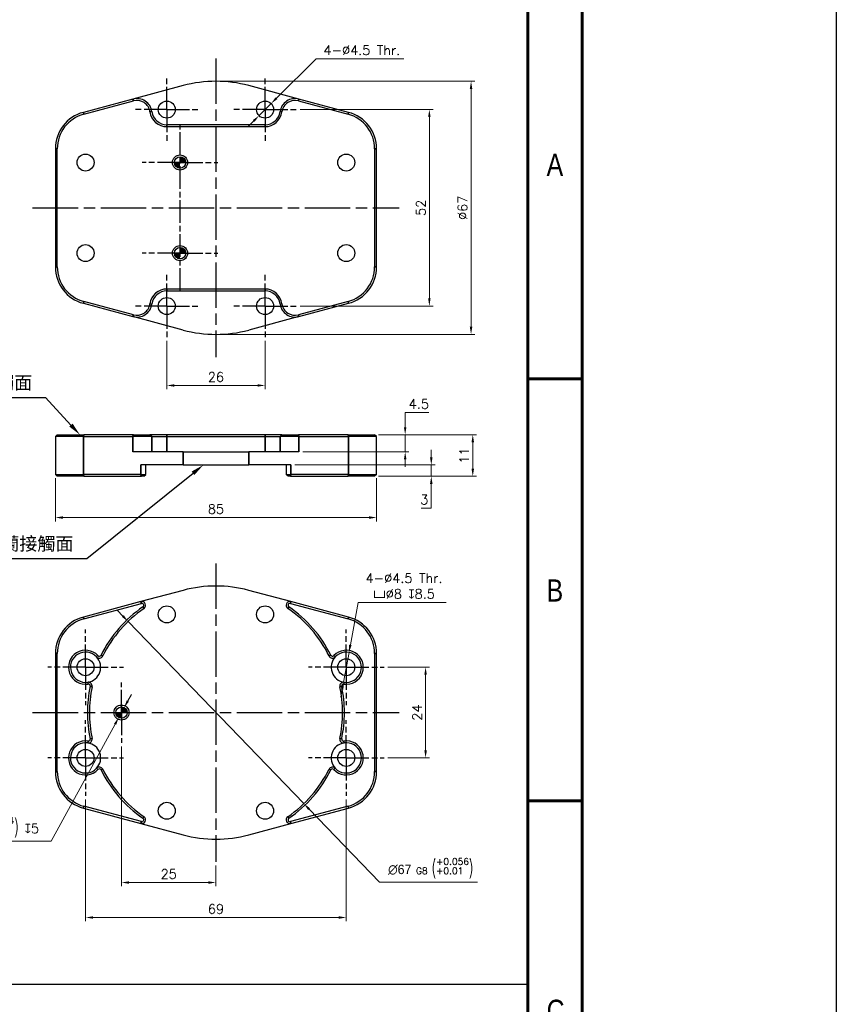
# Model space of a CAD drawing. Header units: millimetres. Extents: x 399 to 6233, y -1870 to 1602.
# Tile 450 of 656: x 4916 to 5132, y 514 to 775. Entities that reach past the tile are written whole.
import ezdxf
from ezdxf.enums import TextEntityAlignment as Align

# ---------------------------------------------------------------- set-up
doc = ezdxf.new("R2010")
doc.units = ezdxf.units.MM
doc.linetypes.add('AM_ISO08W050', pattern=[18, 12, -1.5, 3, -1.5])
doc.linetypes.add('AM_ISO08W050x2', pattern=[9, 6, -0.75, 1.5, -0.75])
for name, color, linetype, lineweight in [('AM_5', 3, 'Continuous', 25), ('AM_7', 4, 'AM_ISO08W050', 25), ('可見 (ISO)', 7, 'Continuous', 25), ('窄部可見 (ISO)', 7, 'Continuous', 35)]:
    doc.layers.add(name, color=color, linetype=linetype, lineweight=lineweight)
doc.layers.add('BORDER', color=7, linetype='Continuous')
doc.styles.add('SEACAD_arial_ttf', font='arial.ttf', dxfattribs={"height": 0.2})
doc.styles.get("Standard").update_dxf_attribs({"font": 'arial.ttf'})
doc.styles.add('尺寸標註', font='romans.shx', dxfattribs={"bigfont": 'CHINESET.SHX'})
doc.dimstyles.new('複本 CNS2-1$0', dxfattribs={"dimtxt": 2.5, "dimasz": 2, "dimexe": 1, "dimexo": 1, "dimgap": 1, "dimtad": 1, "dimtoh": 1, "dimdsep": 46, "dimtxsty": '尺寸標註', "dimcen": 0, "dimclrd": 2, "dimclre": 2, "dimclrt": 3, "dimadec": 0, "dimazin": 2, "dimtp": 0.1, "dimtm": 0.1, "dimtfac": 0.71, "dimtmove": 0, "dimatfit": 0, "dimfxl": 0, "dimlwd": 13, "dimlwe": 13, "dimarcsym": 0})
doc.dimstyles.new('複本 CNS2-1$3', dxfattribs={"dimtxt": 2.5, "dimasz": 2, "dimexe": 1, "dimexo": 1, "dimgap": 1, "dimtad": 1, "dimtoh": 1, "dimdsep": 46, "dimtxsty": '尺寸標註', "dimcen": 0, "dimclrd": 2, "dimclre": 2, "dimclrt": 3, "dimadec": 0, "dimazin": 2, "dimtp": 0.1, "dimtm": 0.1, "dimtfac": 0.71, "dimtmove": 0, "dimatfit": 0, "dimfxl": 0, "dimlwd": 13, "dimlwe": 13, "dimarcsym": 0})

# ---------------------------------------------------------------- blocks, each defined once
blk = doc.blocks.new('A4橫')
at = {"layer": 'BORDER', "color": 123, "linetype": 'Continuous', "lineweight": 60, "ltscale": 25.4}
for p, q in [((4924.32, 1170.89), (4924.32, 1453.75)), ((4917.11, 1446.54), (4917.11, 1170.89)), ((4924.32, 1372.83), (4917.11, 1372.83)), ((4924.32, 1316.96), (4917.11, 1316.96))]:
    blk.add_line(p, q, dxfattribs=at)
at = {"layer": 'BORDER', "color": 60, "linetype": 'Continuous', "ltscale": 25.4, "style": 'SEACAD_arial_ttf', "width": 0.8}
for s, p in [('A', (4919.6, 1402.64)), ('B', (4919.6, 1346.29)), ('C', (4919.6, 1290.65))]:
    blk.add_text(s, height=2.94, dxfattribs=at).set_placement(p, align=Align.TOP_LEFT)
blk = doc.blocks.new('*D258')
at = {"layer": 'AM_5', "color": 2, "lineweight": 13}
for p, q in [((4989.76, 751.24), (5024.99, 751.24)), ((5023.99, 749.24), (5023.99, 701.24)), ((4989.76, 699.24), (5024.99, 699.24))]:
    blk.add_line(p, q, dxfattribs=at)
at = {"layer": 'AM_5', "color": 2, "lineweight": -2}
for points in [[(5023.66, 749.24), (5024.32, 749.24), (5023.99, 751.24)], [(5023.66, 701.24), (5024.32, 701.24), (5023.99, 699.24)]]:
    blk.add_solid(points, dxfattribs=at)
at = {"layer": 'Defpoints', "color": 0, "lineweight": -2}
for p in [(4988.76, 751.24), (4988.76, 699.24), (5023.99, 699.24)]:
    blk.add_point(p, dxfattribs=at)
at = {"layer": 'AM_5', "color": 3, "insert": (5021.74, 725.24), "char_height": 2.5, "attachment_point": 5, "rotation": 90, "style": '尺寸標註'}
blk.add_mtext('52', dxfattribs=at)
blk = doc.blocks.new('*D259')
at = {"layer": 'AM_5', "color": 2, "lineweight": 13}
for p, q in [((4968.51, 758.74), (5036.03, 758.74)), ((5035.03, 756.74), (5035.03, 693.74)), ((4968.51, 691.74), (5036.03, 691.74))]:
    blk.add_line(p, q, dxfattribs=at)
at = {"layer": 'AM_5', "color": 2, "lineweight": -2}
for points in [[(5034.69, 756.74), (5035.36, 756.74), (5035.03, 758.74)], [(5034.69, 693.74), (5035.36, 693.74), (5035.03, 691.74)]]:
    blk.add_solid(points, dxfattribs=at)
at = {"layer": 'Defpoints', "color": 0, "lineweight": -2}
for p in [(4967.51, 758.74), (4967.51, 691.74), (5035.03, 691.74)]:
    blk.add_point(p, dxfattribs=at)
at = {"layer": 'AM_5', "color": 3, "insert": (5032.78, 725.24), "char_height": 2.5, "attachment_point": 5, "rotation": 90, "style": '尺寸標註'}
blk.add_mtext('%%C67', dxfattribs=at)
blk = doc.blocks.new('*D260')
at = {"layer": 'AM_5', "color": 2, "lineweight": 13}
for p, q in [((4983.51, 754.24), (4994, 764.72)), ((4994, 764.72), (5017.26, 764.72)), ((4978.92, 749.65), (4982.1, 752.83)), ((4977.5, 748.23), (4976.09, 746.82))]:
    blk.add_line(p, q, dxfattribs=at)
at = {"layer": 'AM_5', "color": 2, "lineweight": -2}
for points in [[(4983.28, 754.48), (4983.75, 754.01), (4982.1, 752.83)], [(4977.27, 748.47), (4977.74, 748), (4978.92, 749.65)]]:
    blk.add_solid(points, dxfattribs=at)
at = {"layer": 'Defpoints', "color": 0, "lineweight": -2}
for p in [(4982.1, 752.83), (4978.92, 749.65)]:
    blk.add_point(p, dxfattribs=at)
at = {"layer": 'AM_5', "color": 3, "insert": (5006.13, 766.97), "char_height": 2.5, "attachment_point": 5, "style": '尺寸標註'}
blk.add_mtext('4-∅4.5 Thr.', dxfattribs=at)
blk = doc.blocks.new('*D261')
at = {"layer": 'AM_5', "color": 2, "lineweight": 13}
for p, q in [((4954.51, 689.99), (4954.51, 677.21)), ((4980.51, 689.99), (4980.51, 677.21)), ((4956.51, 678.21), (4978.51, 678.21))]:
    blk.add_line(p, q, dxfattribs=at)
at = {"layer": 'AM_5', "color": 2, "lineweight": -2}
for points in [[(4956.51, 678.55), (4956.51, 677.88), (4954.51, 678.21)], [(4978.51, 678.55), (4978.51, 677.88), (4980.51, 678.21)]]:
    blk.add_solid(points, dxfattribs=at)
at = {"layer": 'Defpoints', "color": 0, "lineweight": -2}
for p in [(4954.51, 690.99), (4980.51, 690.99), (4980.51, 678.21)]:
    blk.add_point(p, dxfattribs=at)
at = {"layer": 'AM_5', "color": 3, "insert": (4967.51, 680.46), "char_height": 2.5, "attachment_point": 5, "style": '尺寸標註'}
blk.add_mtext('26', dxfattribs=at)
blk = doc.blocks.new('*D262')
at = {"layer": 'AM_5', "color": 2, "lineweight": 13}
for p, q in [((4925.01, 653.66), (4925.01, 642.24)), ((5010.01, 653.66), (5010.01, 642.24)), ((4927.01, 643.24), (5008.01, 643.24))]:
    blk.add_line(p, q, dxfattribs=at)
at = {"layer": 'AM_5', "color": 2, "lineweight": -2}
for points in [[(4927.01, 643.58), (4927.01, 642.91), (4925.01, 643.24)], [(5008.01, 643.58), (5008.01, 642.91), (5010.01, 643.24)]]:
    blk.add_solid(points, dxfattribs=at)
at = {"layer": 'Defpoints', "color": 0, "lineweight": -2}
for p in [(4925.01, 654.66), (5010.01, 654.66), (5010.01, 643.24)]:
    blk.add_point(p, dxfattribs=at)
at = {"layer": 'AM_5', "color": 3, "insert": (4967.51, 645.49), "char_height": 2.5, "attachment_point": 5, "style": '尺寸標註'}
blk.add_mtext('85', dxfattribs=at)
blk = doc.blocks.new('*D263')
at = {"layer": 'AM_5', "color": 2, "lineweight": 13}
for p, q in [((5024.49, 659.16), (5024.49, 661.16)), ((4988.36, 657.16), (5025.49, 657.16)), ((5024.49, 657.16), (5024.49, 654.16)), ((5010.51, 654.16), (5025.49, 654.16)), ((5024.49, 652.16), (5024.49, 645.74)), ((5024.49, 645.74), (5021.83, 645.74))]:
    blk.add_line(p, q, dxfattribs=at)
at = {"layer": 'AM_5', "color": 2, "lineweight": -2}
for points in [[(5024.16, 659.16), (5024.83, 659.16), (5024.49, 657.16)], [(5024.16, 652.16), (5024.83, 652.16), (5024.49, 654.16)]]:
    blk.add_solid(points, dxfattribs=at)
at = {"layer": 'Defpoints', "color": 0, "lineweight": -2}
for p in [(4987.36, 657.16), (5009.51, 654.16), (5024.49, 654.16)]:
    blk.add_point(p, dxfattribs=at)
at = {"layer": 'AM_5', "color": 3, "insert": (5022.66, 647.99), "char_height": 2.5, "attachment_point": 5, "style": '尺寸標註'}
blk.add_mtext('3', dxfattribs=at)
blk = doc.blocks.new('*D264')
at = {"layer": 'AM_5', "color": 2, "lineweight": 13}
for p, q in [((5017.59, 667.16), (5017.59, 671.06)), ((5017.59, 671.06), (5023.83, 671.06)), ((5010.51, 665.16), (5018.59, 665.16)), ((5017.59, 660.66), (5017.59, 665.16)), ((4990.47, 660.66), (5018.59, 660.66)), ((5017.59, 658.66), (5017.59, 656.66))]:
    blk.add_line(p, q, dxfattribs=at)
at = {"layer": 'AM_5', "color": 2, "lineweight": -2}
for points in [[(5017.26, 667.16), (5017.92, 667.16), (5017.59, 665.16)], [(5017.26, 658.66), (5017.92, 658.66), (5017.59, 660.66)]]:
    blk.add_solid(points, dxfattribs=at)
at = {"layer": 'Defpoints', "color": 0, "lineweight": -2}
for p in [(5009.51, 665.16), (5017.59, 665.16), (4989.47, 660.66)]:
    blk.add_point(p, dxfattribs=at)
at = {"layer": 'AM_5', "color": 3, "insert": (5021.21, 673.31), "char_height": 2.5, "attachment_point": 5, "style": '尺寸標註'}
blk.add_mtext('4.5', dxfattribs=at)
blk = doc.blocks.new('*D265')
at = {"layer": 'AM_5', "color": 2, "lineweight": 13}
for p, q in [((5010.51, 665.16), (5036.48, 665.16)), ((5035.48, 663.16), (5035.48, 656.16)), ((5010.51, 654.16), (5036.48, 654.16))]:
    blk.add_line(p, q, dxfattribs=at)
at = {"layer": 'AM_5', "color": 2, "lineweight": -2}
for points in [[(5035.14, 663.16), (5035.81, 663.16), (5035.48, 665.16)], [(5035.14, 656.16), (5035.81, 656.16), (5035.48, 654.16)]]:
    blk.add_solid(points, dxfattribs=at)
at = {"layer": 'Defpoints', "color": 0, "lineweight": -2}
for p in [(5009.51, 665.16), (5009.51, 654.16), (5035.48, 654.16)]:
    blk.add_point(p, dxfattribs=at)
at = {"layer": 'AM_5', "color": 3, "insert": (5033.23, 659.66), "char_height": 2.5, "attachment_point": 5, "rotation": 90, "style": '尺寸標註'}
blk.add_mtext('11', dxfattribs=at)
blk = doc.blocks.new('*D266')
at = {"layer": 'AM_5', "color": 2, "lineweight": 13}
for p, q in [((5003.09, 609.52), (5005.14, 620.77)), ((5005.14, 620.77), (5028.4, 620.77)), ((5001.29, 599.68), (5002.73, 607.55)), ((5000.93, 597.71), (5000.57, 595.74))]:
    blk.add_line(p, q, dxfattribs=at)
at = {"layer": 'AM_5', "color": 2, "lineweight": -2}
for points in [[(5002.76, 609.57), (5003.41, 609.46), (5002.73, 607.55)], [(5000.6, 597.77), (5001.26, 597.65), (5001.29, 599.68)]]:
    blk.add_solid(points, dxfattribs=at)
at = {"layer": 'Defpoints', "color": 0, "lineweight": -2}
for p in [(5002.73, 607.55), (5001.29, 599.68)]:
    blk.add_point(p, dxfattribs=at)
at = {"layer": 'AM_5', "color": 3, "insert": (5017.27, 625.11), "char_height": 2.5, "attachment_point": 5, "style": '尺寸標註'}
blk.add_mtext('4-∅4.5 Thr.\\P{\\Famgdt|c136;v}∅8 {\\Famgdt|c136;x}8.5', dxfattribs=at)
blk = doc.blocks.new('*D267')
at = {"layer": 'AM_5', "color": 2, "lineweight": 13}
for p, q in [((4933.01, 568.61), (4933.01, 536.36)), ((5002.01, 568.61), (5002.01, 536.36)), ((4935.01, 537.36), (5000.01, 537.36))]:
    blk.add_line(p, q, dxfattribs=at)
at = {"layer": 'AM_5', "color": 2, "lineweight": -2}
for points in [[(4935.01, 537.69), (4935.01, 537.03), (4933.01, 537.36)], [(5000.01, 537.69), (5000.01, 537.03), (5002.01, 537.36)]]:
    blk.add_solid(points, dxfattribs=at)
at = {"layer": 'Defpoints', "color": 0, "lineweight": -2}
for p in [(4933.01, 569.61), (5002.01, 569.61), (5002.01, 537.36)]:
    blk.add_point(p, dxfattribs=at)
at = {"layer": 'AM_5', "color": 3, "insert": (4967.51, 539.61), "char_height": 2.5, "attachment_point": 5, "style": '尺寸標註'}
blk.add_mtext('69', dxfattribs=at)
blk = doc.blocks.new('*D268')
at = {"layer": 'AM_5', "color": 2, "lineweight": 13}
for p, q in [((5013.01, 603.61), (5023.99, 603.61)), ((5022.99, 601.61), (5022.99, 581.61)), ((5013.01, 579.61), (5023.99, 579.61))]:
    blk.add_line(p, q, dxfattribs=at)
at = {"layer": 'AM_5', "color": 2, "lineweight": -2}
for points in [[(5022.66, 601.61), (5023.33, 601.61), (5022.99, 603.61)], [(5022.66, 581.61), (5023.33, 581.61), (5022.99, 579.61)]]:
    blk.add_solid(points, dxfattribs=at)
at = {"layer": 'Defpoints', "color": 0, "lineweight": -2}
for p in [(5012.01, 603.61), (5012.01, 579.61), (5022.99, 579.61)]:
    blk.add_point(p, dxfattribs=at)
at = {"layer": 'AM_5', "color": 3, "insert": (5020.74, 591.61), "char_height": 2.5, "attachment_point": 5, "rotation": 90, "style": '尺寸標註'}
blk.add_mtext('24', dxfattribs=at)
blk = doc.blocks.new('*D269')
at = {"layer": 'AM_5', "color": 2, "lineweight": 13}
for p, q in [((4942.51, 582.61), (4942.51, 545.62)), ((4967.51, 551.11), (4967.51, 545.62)), ((4965.51, 546.62), (4944.51, 546.62))]:
    blk.add_line(p, q, dxfattribs=at)
at = {"layer": 'AM_5', "color": 2, "lineweight": -2}
for points in [[(4944.51, 546.95), (4944.51, 546.28), (4942.51, 546.62)], [(4965.51, 546.95), (4965.51, 546.28), (4967.51, 546.62)]]:
    blk.add_solid(points, dxfattribs=at)
at = {"layer": 'Defpoints', "color": 0, "lineweight": -2}
for p in [(4942.51, 583.61), (4967.51, 552.11), (4942.51, 546.62)]:
    blk.add_point(p, dxfattribs=at)
at = {"layer": 'AM_5', "color": 3, "insert": (4955.01, 548.87), "char_height": 2.5, "attachment_point": 5, "style": '尺寸標註'}
blk.add_mtext('25', dxfattribs=at)
blk = doc.blocks.new('*D270')
at = {"layer": 'AM_5', "color": 2, "lineweight": 13}
for p, q in [((4944.19, 594.68), (4945.15, 596.44)), ((4943.23, 592.93), (4941.79, 590.3)), ((4940.83, 588.54), (4923.89, 557.53)), ((4923.89, 557.53), (4892.35, 557.53))]:
    blk.add_line(p, q, dxfattribs=at)
at = {"layer": 'AM_5', "color": 2, "lineweight": -2}
for points in [[(4943.89, 594.84), (4944.48, 594.52), (4943.23, 592.93)], [(4940.54, 588.7), (4941.12, 588.38), (4941.79, 590.3)]]:
    blk.add_solid(points, dxfattribs=at)
at = {"layer": 'Defpoints', "color": 0, "lineweight": -2}
for p in [(4943.23, 592.93), (4941.79, 590.3)]:
    blk.add_point(p, dxfattribs=at)
at = {"layer": 'AM_5', "color": 3, "insert": (4907.62, 561.2), "char_height": 2.5, "attachment_point": 5, "style": '尺寸標註'}
blk.add_mtext('∅3{}{\\H0.7x;\\C3; H8 {\\H2x;\\W0.5;(}\\S+0.014^ -0;{\\H2x;\\W0.5;)}}{{}} {\\Famgdt|c136;x}5', dxfattribs=at)
blk = doc.blocks.new('*D316')
at = {"layer": 'AM_5', "color": 2, "lineweight": 13}
for p, q in [((4942.87, 617.17), (4941.48, 618.6)), ((4944.25, 615.73), (4990.76, 567.5)), ((4992.15, 566.06), (5010.83, 546.7)), ((5010.83, 546.7), (5036.75, 546.7))]:
    blk.add_line(p, q, dxfattribs=at)
at = {"layer": 'AM_5', "color": 2, "lineweight": -2}
for points in [[(4943.11, 617.4), (4942.63, 616.93), (4944.25, 615.73)], [(4992.39, 566.29), (4991.91, 565.83), (4990.76, 567.5)]]:
    blk.add_solid(points, dxfattribs=at)
at = {"layer": 'Defpoints', "color": 0, "lineweight": -2}
for p in [(4944.25, 615.73), (4990.76, 567.5)]:
    blk.add_point(p, dxfattribs=at)
at = {"layer": 'AM_5', "color": 3, "insert": (5024.29, 550.36), "char_height": 2.5, "attachment_point": 5, "style": '尺寸標註'}
blk.add_mtext('{\\fGulim|b0|i0|c129|p0;∅67}{}{\\H0.7x;\\C3; G8 {\\H2x;\\W0.5;(}\\S+0.056^ +0.01;{\\H2x;\\W0.5;)}}', dxfattribs=at)
blk = doc.blocks.new('*S229')
at = {"layer": 'AM_5', "color": 7}
for p, q in [((10269.07, 396.44), (10298.19, 396.44)), ((10298.19, 396.44), (10304.95, 389.13))]:
    blk.add_line(p, q, dxfattribs=at)
at = {"layer": 'AM_5', "color": 7, "linetype": 'Continuous'}
blk.add_trace([(10304.53, 388.73), (10305.38, 389.53), (10307.33, 386.56)], dxfattribs=at)
at = {"layer": 'AM_5', "color": 2, "insert": (10294.69, 398.19), "char_height": 3.5, "attachment_point": 9}
blk.add_mtext('{\\fPMingLiU|b0|i0|c136|p18;夾爪接觸面}', dxfattribs=at)
blk = doc.blocks.new('*S230')
at = {"layer": 'AM_5', "color": 7}
for p, q in [((10301.62, 353.82), (10329.76, 376.37)), ((10262, 353.82), (10301.62, 353.82))]:
    blk.add_line(p, q, dxfattribs=at)
at = {"layer": 'AM_5', "color": 7, "linetype": 'Continuous'}
blk.add_trace([(10330.12, 375.92), (10329.39, 376.83), (10332.49, 378.56)], dxfattribs=at)
at = {"layer": 'AM_5', "color": 2, "insert": (10298.12, 355.57), "char_height": 3.5, "attachment_point": 9}
blk.add_mtext('{\\fPMingLiU|b0|i0|c136|p18;轉接法蘭接觸面}', dxfattribs=at)
blk = doc.blocks.new('SW_DOWELSYMBOL_1')
at = {"linetype": 'Continuous', "lineweight": 18}
h = blk.add_hatch(color=0, dxfattribs=at)
edge = h.paths.add_edge_path(flags=0)
edge.add_arc((0, 0), 1.5, 180, 270)
edge.add_line((0, -1.5), (0, 0))
edge.add_line((0, 0), (-1.5, 0))
h = blk.add_hatch(color=0, dxfattribs=at)
edge = h.paths.add_edge_path(flags=0)
edge.add_arc((0, 0), 1.5, 0, 90)
edge.add_line((0, 1.5), (0, 0))
edge.add_line((0, 0), (1.5, 0))
at = {"color": 0, "linetype": 'Continuous', "lineweight": 18}
blk.add_circle((0, 0), 1.5, dxfattribs=at)

msp = doc.modelspace()

# ---------------------------------------------------------------- linework, layer by layer
at = {"color": 7}
msp.add_line((4883.254, 519.701), (5050.053, 519.701), dxfattribs=at)
at = {"color": 4}
msp.add_lwpolyline([(4611.682, 905.937), (5131.682, 905.937), (5131.682, -1870.063), (4611.682, -1870.063)], close=True, dxfattribs=at)
at = {"layer": 'AM_7'}
for p, q in [((4967.509, 764.737), (4967.509, 685.737)), ((4919.009, 725.237), (5016.009, 725.237)), ((4967.509, 631.113), (4967.509, 552.113)), ((4919.009, 591.613), (5016.009, 591.613))]:
    msp.add_line(p, q, dxfattribs=at)
at = {"layer": 'AM_7', "linetype": 'AM_ISO08W050x2'}
for p, q in [((4954.509, 751.237), (4954.509, 759.487)), ((4980.509, 751.237), (4980.509, 759.487)), ((4954.509, 751.237), (4946.259, 751.237)), ((4954.509, 751.237), (4962.759, 751.237)), ((4954.509, 751.237), (4954.509, 742.987)), ((4980.509, 751.237), (4972.259, 751.237)), ((4980.509, 751.237), (4988.759, 751.237)), ((4980.509, 751.237), (4980.509, 742.987)), ((4958.009, 703.237), (4958.009, 747.237)), ((4958.009, 737.237), (4948.009, 737.237)), ((4958.009, 737.237), (4968.009, 737.237)), ((4958.009, 713.237), (4948.009, 713.237)), ((4958.009, 713.237), (4968.009, 713.237)), ((4954.509, 699.237), (4954.509, 707.487)), ((4980.509, 699.237), (4980.509, 707.487)), ((4954.509, 699.237), (4946.259, 699.237)), ((4954.509, 699.237), (4962.759, 699.237)), ((4954.509, 699.237), (4954.509, 690.987)), ((4980.509, 699.237), (4972.259, 699.237)), ((4980.509, 699.237), (4988.759, 699.237)), ((4980.509, 699.237), (4980.509, 690.987)), ((4933.009, 603.613), (4933.009, 613.613)), ((5002.009, 603.613), (5002.009, 613.613)), ((4933.009, 603.613), (4923.009, 603.613)), ((4933.009, 603.613), (4943.009, 603.613)), ((4933.009, 603.613), (4933.009, 593.613)), ((5002.009, 603.613), (4992.009, 603.613)), ((5002.009, 603.613), (5012.009, 603.613)), ((5002.009, 603.613), (5002.009, 593.613)), ((4942.509, 591.613), (4942.509, 599.613)), ((4933.009, 579.613), (4933.009, 589.613)), ((4942.509, 591.613), (4942.509, 583.613)), ((5002.009, 579.613), (5002.009, 589.613)), ((4933.009, 579.613), (4923.009, 579.613)), ((4933.009, 579.613), (4943.009, 579.613)), ((4933.009, 579.613), (4933.009, 569.613)), ((5002.009, 579.613), (4992.009, 579.613)), ((5002.009, 579.613), (5012.009, 579.613)), ((5002.009, 579.613), (5002.009, 569.613))]:
    msp.add_line(p, q, dxfattribs=at)
at = {"layer": '可見 (ISO)'}
for p, q in [((4958.839, 757.596), (4945.545, 754.034)), ((4989.473, 754.034), (4976.18, 757.596)), ((4945.545, 754.034), (4932.421, 750.517)), ((4932.55, 750.034), (4945.675, 753.551)), ((4989.344, 753.551), (5002.468, 750.034)), ((5002.597, 750.517), (4989.473, 754.034)), ((4980.509, 747.237), (4954.509, 747.237)), ((4954.509, 746.737), (4980.509, 746.737)), ((4925.009, 740.858), (4925.009, 709.617)), ((4925.509, 709.617), (4925.509, 740.858)), ((5009.509, 740.858), (5009.509, 709.617)), ((5010.009, 709.617), (5010.009, 740.858)), ((4980.509, 703.737), (4954.509, 703.737)), ((4954.509, 703.237), (4980.509, 703.237)), ((4932.421, 699.957), (4945.545, 696.441)), ((4945.675, 696.924), (4932.55, 700.44)), ((5002.468, 700.44), (4989.344, 696.924)), ((4989.473, 696.441), (5002.597, 699.957)), ((4958.839, 692.879), (4945.545, 696.441)), ((4989.473, 696.441), (4976.18, 692.879)), ((4925.009, 664.66), (4925.509, 665.16)), ((4925.509, 665.16), (4932.55, 665.16)), ((4945.675, 665.16), (4932.55, 665.16)), ((4945.675, 665.16), (4950.049, 665.16)), ((4954.509, 665.16), (4950.049, 665.16)), ((4980.509, 665.16), (4954.509, 665.16)), ((4984.969, 665.16), (4980.509, 665.16)), ((4984.969, 665.16), (4989.344, 665.16)), ((5002.468, 665.16), (4989.344, 665.16)), ((5002.468, 665.16), (5009.509, 665.16)), ((5010.009, 664.66), (5009.509, 665.16)), ((4932.421, 664.66), (4925.009, 664.66)), ((4925.009, 664.66), (4925.009, 654.66)), ((4932.421, 664.66), (4945.545, 664.66)), ((4950.545, 664.66), (4945.545, 664.66)), ((4950.545, 664.66), (4954.509, 664.66)), ((4954.509, 664.66), (4980.509, 664.66)), ((4980.509, 664.66), (4984.473, 664.66)), ((4989.473, 664.66), (4984.473, 664.66)), ((4989.473, 664.66), (5002.597, 664.66)), ((5010.009, 664.66), (5002.597, 664.66)), ((5010.009, 654.66), (5010.009, 664.66)), ((4958.839, 660.66), (4945.545, 660.66)), ((4958.839, 660.66), (4976.18, 660.66)), ((4989.473, 660.66), (4976.18, 660.66)), ((4958.839, 657.16), (4947.657, 657.16)), ((4948.916, 654.66), (4948.916, 657.16)), ((4958.839, 657.16), (4976.18, 657.16)), ((4987.361, 657.16), (4976.18, 657.16)), ((4986.102, 657.16), (4986.102, 654.66)), ((4925.009, 654.66), (4932.421, 654.66)), ((4925.009, 654.66), (4925.509, 654.16)), ((4947.657, 654.66), (4932.421, 654.66)), ((4947.657, 654.66), (4948.916, 654.66)), ((4948.416, 654.16), (4948.916, 654.66)), ((4986.102, 654.66), (4987.361, 654.66)), ((4986.602, 654.16), (4986.102, 654.66)), ((5002.597, 654.66), (4987.361, 654.66)), ((5002.597, 654.66), (5010.009, 654.66)), ((5010.009, 654.66), (5009.509, 654.16)), ((4932.55, 654.16), (4925.509, 654.16)), ((4932.55, 654.16), (4947.787, 654.16)), ((4948.416, 654.16), (4947.787, 654.16)), ((4987.232, 654.16), (4986.602, 654.16)), ((4987.232, 654.16), (5002.468, 654.16)), ((5009.509, 654.16), (5002.468, 654.16)), ((4958.839, 623.971), (4947.657, 620.975)), ((4987.361, 620.975), (4976.18, 623.971)), ((4947.657, 620.975), (4932.421, 616.893)), ((4932.55, 616.41), (4947.787, 620.492)), ((4987.232, 620.492), (5002.468, 616.41)), ((5002.597, 616.893), (4987.361, 620.975)), ((4925.009, 607.233), (4925.009, 575.992)), ((4925.509, 575.992), (4925.509, 607.233)), ((5009.509, 607.233), (5009.509, 575.992)), ((5010.009, 575.992), (5010.009, 607.233)), ((4932.421, 566.333), (4947.657, 562.25)), ((4947.787, 562.733), (4932.55, 566.816)), ((5002.468, 566.816), (4987.232, 562.733)), ((4987.361, 562.25), (5002.597, 566.333)), ((4947.657, 562.25), (4958.839, 559.254)), ((4976.18, 559.254), (4987.361, 562.25))]:
    msp.add_line(p, q, dxfattribs=at)
for centre, radius in [((4954.509, 751.237), 2.25), ((4980.509, 751.237), 2.25), ((4933.009, 737.237), 2.25), ((4958.009, 737.237), 2), ((4958.009, 737.237), 1.5), ((5002.009, 737.237), 2.25), ((4933.009, 713.237), 2.25), ((4958.009, 713.237), 2), ((4958.009, 713.237), 1.5), ((5002.009, 713.237), 2.25), ((4954.509, 699.237), 2.25), ((4980.509, 699.237), 2.25), ((4954.509, 617.613), 2.25), ((4980.509, 617.613), 2.25), ((4933.009, 603.613), 2.25), ((5002.009, 603.613), 2.25), ((4942.509, 591.613), 2), ((4942.509, 591.613), 1.5), ((4933.009, 579.613), 2.25), ((5002.009, 579.613), 2.25), ((4954.509, 565.613), 2.25), ((4980.509, 565.613), 2.25)]:
    msp.add_circle(centre, radius, dxfattribs=at)
for centre, radius, start, end in [((4967.509, 725.237), 33.5, 75, 105), ((4946.581, 750.17), 4, 7.6656, 105), ((4946.581, 750.17), 3.5, 7.6656, 105), ((4988.438, 750.17), 4, 75, 172.3344), ((4988.438, 750.17), 3.5, 75, 172.3344), ((4935.009, 740.858), 10, 105, 180), ((4935.009, 740.858), 9.5, 105, 180), ((4954.509, 751.237), 4.5, 187.6656, 270), ((4954.509, 751.237), 4, 187.6656, 270), ((4980.509, 751.237), 4, 270, 352.3344), ((4980.509, 751.237), 4.5, 270, 352.3344), ((5000.009, 740.858), 9.5, 0, 75), ((5000.009, 740.858), 10, 0, 75), ((4935.009, 709.617), 10, 180, 255), ((4935.009, 709.617), 9.5, 180, 255), ((5000.009, 709.617), 9.5, 285, 0), ((5000.009, 709.617), 10, 285, 0), ((4954.509, 699.237), 4.5, 90, 172.3344), ((4954.509, 699.237), 4, 90, 172.3344), ((4980.509, 699.237), 4.5, 7.6656, 90), ((4980.509, 699.237), 4, 7.6656, 90), ((4946.581, 700.305), 4, 255, 352.3344), ((4946.581, 700.305), 3.5, 255, 352.3344), ((4988.438, 700.305), 4, 187.6656, 285), ((4988.438, 700.305), 3.5, 187.6656, 285), ((4967.509, 725.237), 33.5, 255, 285), ((4967.509, 591.613), 33.5, 75, 105), ((4947.916, 620.009), 1, 304.60486, 105), ((4947.916, 620.009), 0.5, 304.60486, 105), ((4987.102, 620.009), 1, 75, 235.39514), ((4987.102, 620.009), 0.5, 75, 235.39514), ((4967.509, 591.613), 34, 124.60486, 153.43906), ((4967.509, 591.613), 33.5, 124.60486, 153.43906), ((4967.509, 591.613), 33.5, 26.56094, 55.39514), ((4967.509, 591.613), 34, 26.56094, 55.39514), ((4935.009, 607.233), 10, 105, 180), ((4935.009, 607.233), 9.5, 105, 180), ((5000.009, 607.233), 9.5, 0, 75), ((5000.009, 607.233), 10, 0, 75), ((4933.009, 603.613), 4.5, 43.26168, 278.3803), ((4933.009, 603.613), 4, 43.26168, 278.3803), ((5002.009, 603.613), 4.5, 261.6197, 136.73832), ((5002.009, 603.613), 4, 261.6197, 136.73832), ((4933.009, 603.613), 4, 278.3803, 43.26168), ((4936.65, 607.039), 1, 223.26168, 333.43906), ((4936.65, 607.039), 0.5, 223.26168, 333.43906), ((4998.368, 607.039), 1, 206.56094, 316.73832), ((4998.368, 607.039), 0.5, 206.56094, 316.73832), ((5002.009, 603.613), 4, 136.73832, 261.6197), ((4933.738, 598.666), 1, 348.20293, 98.3803), ((5001.28, 598.666), 1, 81.6197, 191.79707), ((4967.509, 591.613), 34, 168.20293, 191.79707), ((4933.738, 598.666), 0.5, 348.20293, 98.3803), ((4967.509, 591.613), 33.5, 168.20293, 191.79707), ((4967.509, 591.613), 33.5, 348.20293, 11.79707), ((5001.28, 598.666), 0.5, 81.6197, 191.79707), ((4967.509, 591.613), 34, 348.20293, 11.79707), ((4933.009, 579.613), 4.5, 81.6197, 316.73832), ((4933.738, 584.559), 1, 261.6197, 11.79707), ((4933.738, 584.559), 0.5, 261.6197, 11.79707), ((5002.009, 579.613), 4.5, 223.26168, 98.3803), ((5001.28, 584.559), 1, 168.20293, 278.3803), ((5001.28, 584.559), 0.5, 168.20293, 278.3803), ((4933.009, 579.613), 4, 81.6197, 316.73832), ((4933.009, 579.613), 4, 316.73832, 81.6197), ((5002.009, 579.613), 4, 98.3803, 223.26168), ((5002.009, 579.613), 4, 223.26168, 98.3803), ((4936.65, 576.186), 1, 26.56094, 136.73832), ((4936.65, 576.186), 0.5, 26.56094, 136.73832), ((4967.509, 591.613), 34, 206.56094, 235.39514), ((4967.509, 591.613), 33.5, 206.56094, 235.39514), ((4967.509, 591.613), 33.5, 304.60486, 333.43906), ((4967.509, 591.613), 34, 304.60486, 333.43906), ((4998.368, 576.186), 1, 43.26168, 153.43906), ((4998.368, 576.186), 0.5, 43.26168, 153.43906), ((4935.009, 575.992), 10, 180, 255), ((4935.009, 575.992), 9.5, 180, 255), ((5000.009, 575.992), 9.5, 285, 0), ((5000.009, 575.992), 10, 285, 0), ((4947.916, 563.216), 1, 255, 55.39514), ((4947.916, 563.216), 0.5, 255, 55.39514), ((4987.102, 563.216), 1, 124.60486, 285), ((4987.102, 563.216), 0.5, 124.60486, 285), ((4967.509, 591.613), 33.5, 255, 285)]:
    msp.add_arc(centre, radius, start, end, dxfattribs=at)
at = {"layer": '窄部可見 (ISO)'}
for p, q in [((4945.545, 754.034), (4945.675, 753.551)), ((4989.473, 754.034), (4989.344, 753.551)), ((4932.421, 750.517), (4932.55, 750.034)), ((4950.545, 750.704), (4950.049, 750.637)), ((4984.473, 750.704), (4984.969, 750.637)), ((5002.597, 750.517), (5002.468, 750.034)), ((4954.509, 747.237), (4954.509, 746.737)), ((4980.509, 747.237), (4980.509, 746.737)), ((4925.009, 740.858), (4925.509, 740.858)), ((5010.009, 740.858), (5009.509, 740.858)), ((4925.009, 709.617), (4925.509, 709.617)), ((5010.009, 709.617), (5009.509, 709.617)), ((4954.509, 703.237), (4954.509, 703.737)), ((4980.509, 703.237), (4980.509, 703.737)), ((4932.55, 700.44), (4932.421, 699.957)), ((4950.545, 699.771), (4950.049, 699.838)), ((4984.473, 699.771), (4984.969, 699.838)), ((5002.597, 699.957), (5002.468, 700.44)), ((4945.545, 696.441), (4945.675, 696.924)), ((4989.473, 696.441), (4989.344, 696.924)), ((4932.55, 665.16), (4932.421, 664.66)), ((4945.545, 664.66), (4945.675, 665.16)), ((4950.545, 664.66), (4950.049, 665.16)), ((4954.509, 664.66), (4954.509, 665.16)), ((4980.509, 664.66), (4980.509, 665.16)), ((4984.473, 664.66), (4984.969, 665.16)), ((4989.473, 664.66), (4989.344, 665.16)), ((5002.597, 664.66), (5002.468, 665.16)), ((4932.421, 654.66), (4932.421, 664.66)), ((4945.545, 664.66), (4945.545, 660.66)), ((4950.545, 660.66), (4950.545, 664.66)), ((4954.509, 664.66), (4954.509, 660.66)), ((4980.509, 664.66), (4980.509, 660.66)), ((4984.473, 664.66), (4984.473, 660.66)), ((4989.473, 660.66), (4989.473, 664.66)), ((5002.597, 664.66), (5002.597, 654.66)), ((4958.839, 660.66), (4958.839, 657.16)), ((4976.18, 660.66), (4976.18, 657.16)), ((4947.657, 657.16), (4947.657, 654.66)), ((4987.361, 654.66), (4987.361, 657.16)), ((4932.421, 654.66), (4932.55, 654.16)), ((4947.657, 654.66), (4947.787, 654.16)), ((4987.361, 654.66), (4987.232, 654.16)), ((5002.597, 654.66), (5002.468, 654.16)), ((4947.657, 620.975), (4947.787, 620.492)), ((4987.361, 620.975), (4987.232, 620.492)), ((4948.484, 619.186), (4948.2, 619.598)), ((4986.534, 619.186), (4986.818, 619.598)), ((4932.421, 616.893), (4932.55, 616.41)), ((5002.597, 616.893), (5002.468, 616.41)), ((4925.009, 607.233), (4925.509, 607.233)), ((4935.922, 606.354), (4936.286, 606.697)), ((4937.545, 606.592), (4937.098, 606.816)), ((4997.474, 606.592), (4997.921, 606.816)), ((4999.096, 606.354), (4998.732, 606.697)), ((5010.009, 607.233), (5009.509, 607.233)), ((4933.592, 599.655), (4933.665, 599.161)), ((5001.426, 599.655), (5001.353, 599.161)), ((4934.717, 598.462), (4934.227, 598.564)), ((5000.791, 598.564), (5000.302, 598.462)), ((4933.592, 583.57), (4933.665, 584.065)), ((4934.227, 584.661), (4934.717, 584.764)), ((5000.302, 584.764), (5000.791, 584.661)), ((5001.426, 583.57), (5001.353, 584.065)), ((4935.922, 576.871), (4936.286, 576.529)), ((4937.545, 576.633), (4937.098, 576.41)), ((4997.474, 576.633), (4997.921, 576.41)), ((4999.096, 576.871), (4998.732, 576.529)), ((4925.009, 575.992), (4925.509, 575.992)), ((5010.009, 575.992), (5009.509, 575.992)), ((4932.421, 566.333), (4932.55, 566.816)), ((5002.597, 566.333), (5002.468, 566.816)), ((4948.484, 564.039), (4948.2, 563.628)), ((4986.534, 564.039), (4986.818, 563.628)), ((4947.657, 562.25), (4947.787, 562.733)), ((4987.361, 562.25), (4987.232, 562.733))]:
    msp.add_line(p, q, dxfattribs=at)

# ---------------------------------------------------------------- block references
at = {"xscale": 2, "yscale": 2, "zscale": 2}
msp.add_blockref('A4橫', (-4784.176, -2065.703), dxfattribs=at)
at = {"color": 7, "linetype": 'Continuous', "lineweight": 0}
for p in [(4958.009, 737.237), (4958.009, 713.237), (4942.509, 591.613)]:
    msp.add_blockref('SW_DOWELSYMBOL_1', p, dxfattribs=at)
at = {"layer": 'AM_5', "color": 7}
for name, p in [('*S229', (-5375.813, 278.597)), ('*S230', (-5368.313, 278.597))]:
    msp.add_blockref(name, p, dxfattribs=at)

# ---------------------------------------------------------------- dimensions: what is measured, and where the dimension line sits
at = {"layer": 'AM_5'}
for p1, p2, text, override, picture, middle in [((4978.918, 749.647), (4982.1, 752.828), '4-<> Thr.', {"dimtdec": 3}, '*D260', (5006.129, 764.721)), ((5001.291, 599.678), (5002.727, 607.548), '4-%%C4.5 Thr.^J{\\Famgdt|c136;v}<> {\\Famgdt|c136;x}8.5', {"dimtdec": 3}, '*D266', (5017.273, 620.774)), ((4944.254, 615.726), (4990.765, 567.5), '{\\fGulim|b0|i0|c129|p0;<>}{}{\\H0.7x;\\C3; G8 {\\H2x;\\W0.5;(}\\S+0.056^ +0.01;{\\H2x;\\W0.5;)}}', {"dimtp": 0.1, "dimtm": 0.1, "dimtdec": 3, "dimtzin": 8}, '*D316', (5024.287, 546.696)), ((4943.228, 592.929), (4941.79, 590.296), '<>{}{\\H0.7x;\\C3; H8 {\\H2x;\\W0.5;(}\\S+0.014^ -0;{\\H2x;\\W0.5;)}}{{}} {\\Famgdt|c136;x}5', {"dimtdec": 3}, '*D270', (4907.62, 557.529))]:
    dim = msp.add_diameter_dim_2p(p1=p1, p2=p2, text=text, dimstyle='複本 CNS2-1$3', override=override, dxfattribs=at)
    dim.commit()
    dim.dimension.update_dxf_attribs({"geometry": picture, "text_midpoint": middle, "dimtype": 163})
dim = msp.add_linear_dim(base=(5035.028, 691.737), p1=(4967.509, 758.737), p2=(4967.509, 691.737), angle=90, text='%%C<>', dimstyle='複本 CNS2-1$0', dxfattribs=at)
dim.commit()
dim.dimension.update_dxf_attribs({"geometry": '*D259', "text_midpoint": (5032.778, 725.237)})
for base, p1, p2, picture, middle in [((5023.991, 699.237), (4988.759, 751.237), (4988.759, 699.237), '*D258', (5021.741, 725.237)), ((5022.993, 579.613), (5012.009, 603.613), (5012.009, 579.613), '*D268', (5020.743, 591.613))]:
    dim = msp.add_linear_dim(base=base, p1=p1, p2=p2, angle=90, dimstyle='複本 CNS2-1$0', dxfattribs=at)
    dim.commit()
    dim.dimension.update_dxf_attribs({"geometry": picture, "text_midpoint": middle})
for base, p1, p2, picture, middle in [((4980.509, 678.214), (4954.509, 690.987), (4980.509, 690.987), '*D261', (4967.509, 680.464)), ((5010.009, 643.244), (4925.009, 654.66), (5010.009, 654.66), '*D262', (4967.509, 645.494)), ((4942.509, 546.615), (4967.509, 552.113), (4942.509, 583.613), '*D269', (4955.009, 548.865)), ((5002.009, 537.359), (4933.009, 569.613), (5002.009, 569.613), '*D267', (4967.509, 539.609))]:
    dim = msp.add_linear_dim(base=base, p1=p1, p2=p2, dimstyle='複本 CNS2-1$0', dxfattribs=at)
    dim.commit()
    dim.dimension.update_dxf_attribs({"geometry": picture, "text_midpoint": middle})
for base, p1, p2, picture, middle in [((5017.591, 665.16), (4989.473, 660.66), (5009.509, 665.16), '*D264', (5021.211, 671.061)), ((5035.477, 654.16), (5009.509, 665.16), (5009.509, 654.16), '*D265', (5035.477, 659.66)), ((5024.492, 654.16), (4987.361, 657.16), (5009.509, 654.16), '*D263', (5022.659, 645.737))]:
    dim = msp.add_linear_dim(base=base, p1=p1, p2=p2, angle=90, dimstyle='複本 CNS2-1$0', dxfattribs=at)
    dim.commit()
    dim.dimension.update_dxf_attribs({"geometry": picture, "text_midpoint": middle, "dimtype": 160})

doc.saveas('drawing.dxf')
